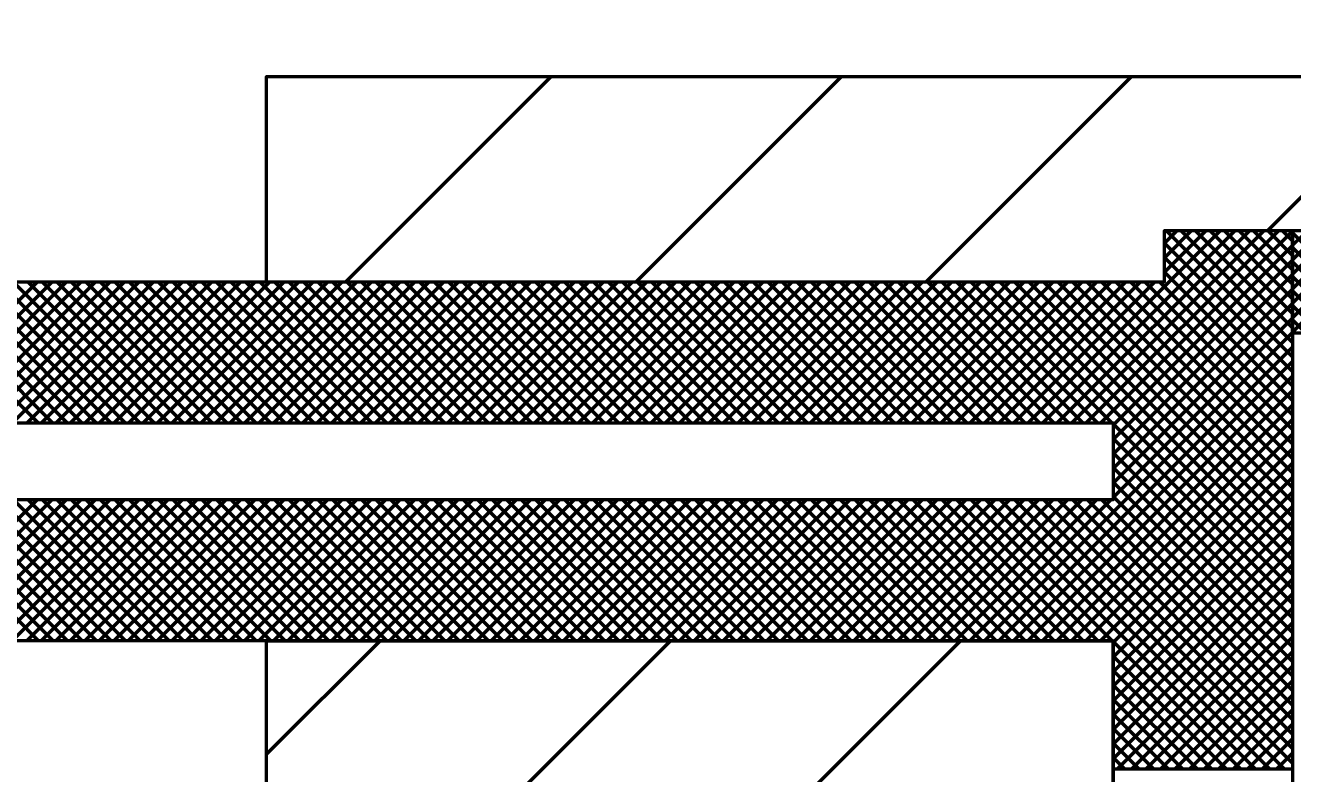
# Model space of a CAD drawing. Extents: x -32 to 824, y -6 to 538.
# Drawn here: x 604.81 to 619.64, y 465.52 to 474.27 of the extents above; entities that cross this region are included whole.
import ezdxf

# ---------------------------------------------------------------- set-up
doc = ezdxf.new("R2010")
doc.units = 0
doc.header["$LTSCALE"] = 1.1
doc.layers.add('1', color=7, linetype='Continuous', lineweight=53)

msp = doc.modelspace()

# ---------------------------------------------------------------- linework, layer by layer
at = {"layer": '1'}
for p, q in [((608.563, 471.273), (610.963, 473.673)), ((611.957, 471.273), (614.358, 473.673)), ((615.352, 471.273), (617.752, 473.673)), ((619.346, 471.873), (621.146, 473.673)), ((616.544, 469.623), (618.794, 471.873)), ((616.714, 469.623), (618.964, 471.873)), ((616.884, 469.623), (619.134, 471.873)), ((617.053, 469.623), (619.303, 471.873)), ((617.223, 469.623), (619.473, 471.873)), ((617.393, 469.623), (619.636, 471.866)), ((618.136, 471.724), (618.285, 471.873)), ((618.136, 471.554), (618.455, 471.873)), ((618.136, 471.384), (618.625, 471.873)), ((619.636, 470.394), (618.158, 471.873)), ((619.636, 470.564), (618.327, 471.873)), ((619.636, 470.734), (618.497, 471.873)), ((619.636, 470.903), (618.667, 471.873)), ((619.636, 471.073), (618.837, 471.873)), ((619.636, 471.243), (619.006, 471.873)), ((619.636, 471.412), (619.176, 471.873)), ((619.636, 471.582), (619.346, 471.873)), ((619.636, 471.752), (619.515, 471.873)), ((619.636, 471.87), (619.639, 471.873)), ((619.636, 471.701), (619.808, 471.873)), ((619.636, 471.531), (619.978, 471.873)), ((619.636, 471.361), (620.148, 471.873)), ((619.636, 471.191), (620.317, 471.873)), ((619.636, 471.022), (620.487, 471.873)), ((619.636, 470.852), (620.657, 471.873)), ((619.636, 470.682), (620.827, 471.873)), ((620.809, 470.673), (619.636, 471.845)), ((617.536, 469.596), (619.636, 471.696)), ((619.636, 470.225), (618.136, 471.725)), ((620.639, 470.673), (619.636, 471.675)), ((617.536, 469.427), (619.636, 471.527)), ((619.636, 470.055), (618.136, 471.555)), ((620.469, 470.673), (619.636, 471.506)), ((617.536, 469.257), (619.636, 471.357)), ((619.636, 469.885), (618.136, 471.385)), ((620.3, 470.673), (619.636, 471.336)), ((603.307, 469.623), (604.957, 471.273)), ((604.965, 469.623), (603.315, 471.273)), ((603.477, 469.623), (605.127, 471.273)), ((605.134, 469.623), (603.484, 471.273)), ((603.647, 469.623), (605.297, 471.273)), ((605.304, 469.623), (603.654, 471.273)), ((603.816, 469.623), (605.466, 471.273)), ((605.474, 469.623), (603.824, 471.273)), ((603.986, 469.623), (605.636, 471.273)), ((605.643, 469.623), (603.993, 471.273)), ((604.156, 469.623), (605.806, 471.273)), ((605.813, 469.623), (604.163, 471.273)), ((604.326, 469.623), (605.976, 471.273)), ((605.983, 469.623), (604.333, 471.273)), ((604.495, 469.623), (606.145, 471.273)), ((606.153, 469.623), (604.503, 471.273)), ((604.665, 469.623), (606.315, 471.273)), ((606.322, 469.623), (604.672, 471.273)), ((604.835, 469.623), (606.485, 471.273)), ((606.492, 469.623), (604.842, 471.273)), ((605.004, 469.623), (606.654, 471.273)), ((606.662, 469.623), (605.012, 471.273)), ((605.174, 469.623), (606.824, 471.273)), ((606.831, 469.623), (605.181, 471.273)), ((605.344, 469.623), (606.994, 471.273)), ((607.001, 469.623), (605.351, 471.273)), ((605.513, 469.623), (607.163, 471.273)), ((607.171, 469.623), (605.521, 471.273)), ((605.683, 469.623), (607.333, 471.273)), ((607.341, 469.623), (605.691, 471.273)), ((605.853, 469.623), (607.503, 471.273)), ((607.51, 469.623), (605.86, 471.273)), ((606.023, 469.623), (607.673, 471.273)), ((607.68, 469.623), (606.03, 471.273)), ((606.192, 469.623), (607.842, 471.273)), ((607.85, 469.623), (606.2, 471.273)), ((606.362, 469.623), (608.012, 471.273)), ((608.019, 469.623), (606.369, 471.273)), ((606.532, 469.623), (608.182, 471.273)), ((608.189, 469.623), (606.539, 471.273)), ((606.701, 469.623), (608.351, 471.273)), ((608.359, 469.623), (606.709, 471.273)), ((606.871, 469.623), (608.521, 471.273)), ((608.528, 469.623), (606.878, 471.273)), ((607.041, 469.623), (608.691, 471.273)), ((608.698, 469.623), (607.048, 471.273)), ((607.211, 469.623), (608.861, 471.273)), ((608.868, 469.623), (607.218, 471.273)), ((607.38, 469.623), (609.03, 471.273)), ((609.038, 469.623), (607.388, 471.273)), ((607.55, 469.623), (609.2, 471.273)), ((609.207, 469.623), (607.557, 471.273)), ((607.72, 469.623), (609.37, 471.273)), ((609.377, 469.623), (607.727, 471.273)), ((607.889, 469.623), (609.539, 471.273)), ((609.547, 469.623), (607.897, 471.273)), ((608.059, 469.623), (609.709, 471.273)), ((609.716, 469.623), (608.066, 471.273)), ((608.229, 469.623), (609.879, 471.273)), ((609.886, 469.623), (608.236, 471.273)), ((608.398, 469.623), (610.048, 471.273)), ((610.056, 469.623), (608.406, 471.273)), ((608.568, 469.623), (610.218, 471.273)), ((610.226, 469.623), (608.576, 471.273)), ((608.738, 469.623), (610.388, 471.273)), ((610.395, 469.623), (608.745, 471.273)), ((608.908, 469.623), (610.558, 471.273)), ((610.565, 469.623), (608.915, 471.273)), ((609.077, 469.623), (610.727, 471.273)), ((610.735, 469.623), (609.085, 471.273)), ((609.247, 469.623), (610.897, 471.273)), ((610.904, 469.623), (609.254, 471.273)), ((609.417, 469.623), (611.067, 471.273)), ((611.074, 469.623), (609.424, 471.273)), ((609.586, 469.623), (611.236, 471.273)), ((611.244, 469.623), (609.594, 471.273)), ((609.756, 469.623), (611.406, 471.273)), ((611.413, 469.623), (609.763, 471.273)), ((609.926, 469.623), (611.576, 471.273)), ((611.583, 469.623), (609.933, 471.273)), ((610.096, 469.623), (611.745, 471.273)), ((611.753, 469.623), (610.103, 471.273)), ((610.265, 469.623), (611.915, 471.273)), ((611.923, 469.623), (610.273, 471.273)), ((610.435, 469.623), (612.085, 471.273)), ((612.092, 469.623), (610.442, 471.273)), ((610.605, 469.623), (612.255, 471.273)), ((612.262, 469.623), (610.612, 471.273)), ((610.774, 469.623), (612.424, 471.273)), ((612.432, 469.623), (610.782, 471.273)), ((610.944, 469.623), (612.594, 471.273)), ((612.601, 469.623), (610.951, 471.273)), ((611.114, 469.623), (612.764, 471.273)), ((612.771, 469.623), (611.121, 471.273)), ((611.283, 469.623), (612.933, 471.273)), ((612.941, 469.623), (611.291, 471.273)), ((611.453, 469.623), (613.103, 471.273)), ((613.111, 469.623), (611.461, 471.273)), ((611.623, 469.623), (613.273, 471.273)), ((613.28, 469.623), (611.63, 471.273)), ((611.793, 469.623), (613.442, 471.273)), ((613.45, 469.623), (611.8, 471.273)), ((611.962, 469.623), (613.612, 471.273)), ((613.62, 469.623), (611.97, 471.273)), ((612.132, 469.623), (613.782, 471.273)), ((613.789, 469.623), (612.139, 471.273)), ((612.302, 469.623), (613.952, 471.273)), ((613.959, 469.623), (612.309, 471.273)), ((612.471, 469.623), (614.121, 471.273)), ((614.129, 469.623), (612.479, 471.273)), ((612.641, 469.623), (614.291, 471.273)), ((614.298, 469.623), (612.648, 471.273)), ((612.811, 469.623), (614.461, 471.273)), ((614.468, 469.623), (612.818, 471.273)), ((612.981, 469.623), (614.63, 471.273)), ((614.638, 469.623), (612.988, 471.273)), ((613.15, 469.623), (614.8, 471.273)), ((614.808, 469.623), (613.158, 471.273)), ((613.32, 469.623), (614.97, 471.273)), ((614.977, 469.623), (613.327, 471.273)), ((613.49, 469.623), (615.14, 471.273)), ((615.147, 469.623), (613.497, 471.273)), ((613.659, 469.623), (615.309, 471.273)), ((615.317, 469.623), (613.667, 471.273)), ((613.829, 469.623), (615.479, 471.273)), ((615.486, 469.623), (613.836, 471.273)), ((613.999, 469.623), (615.649, 471.273)), ((615.656, 469.623), (614.006, 471.273)), ((614.168, 469.623), (615.818, 471.273)), ((615.826, 469.623), (614.176, 471.273)), ((614.338, 469.623), (615.988, 471.273)), ((615.995, 469.623), (614.346, 471.273)), ((614.508, 469.623), (616.158, 471.273)), ((616.165, 469.623), (614.515, 471.273)), ((614.678, 469.623), (616.327, 471.273)), ((616.335, 469.623), (614.685, 471.273)), ((614.847, 469.623), (616.497, 471.273)), ((616.505, 469.623), (614.855, 471.273)), ((615.017, 469.623), (616.667, 471.273)), ((616.674, 469.623), (615.024, 471.273)), ((615.187, 469.623), (616.837, 471.273)), ((616.844, 469.623), (615.194, 471.273)), ((615.356, 469.623), (617.006, 471.273)), ((617.014, 469.623), (615.364, 471.273)), ((615.526, 469.623), (617.176, 471.273)), ((617.183, 469.623), (615.533, 471.273)), ((615.696, 469.623), (617.346, 471.273)), ((617.353, 469.623), (615.703, 471.273)), ((615.865, 469.623), (617.515, 471.273)), ((617.523, 469.623), (615.873, 471.273)), ((616.035, 469.623), (617.685, 471.273)), ((619.636, 467.679), (616.043, 471.273)), ((616.205, 469.623), (617.855, 471.273)), ((619.636, 467.849), (616.212, 471.273)), ((616.375, 469.623), (618.025, 471.273)), ((619.636, 468.018), (616.382, 471.273)), ((619.636, 468.188), (616.552, 471.273)), ((619.636, 468.358), (616.721, 471.273)), ((619.636, 468.527), (616.891, 471.273)), ((619.636, 468.697), (617.061, 471.273)), ((619.636, 468.867), (617.231, 471.273)), ((619.636, 469.037), (617.4, 471.273)), ((617.536, 469.087), (619.636, 471.187)), ((619.636, 469.206), (617.57, 471.273)), ((619.636, 469.376), (617.74, 471.273)), ((619.636, 469.546), (617.909, 471.273)), ((619.636, 469.715), (618.079, 471.273)), ((620.13, 470.673), (619.636, 471.166)), ((617.536, 468.918), (619.636, 471.018)), ((619.96, 470.673), (619.636, 470.997)), ((617.536, 468.748), (619.636, 470.848)), ((619.79, 470.673), (619.636, 470.827)), ((616.031, 467.073), (619.636, 470.678)), ((616.201, 467.073), (619.636, 470.508)), ((616.37, 467.073), (619.636, 470.339)), ((616.54, 467.073), (619.636, 470.169)), ((616.71, 467.073), (619.636, 469.999)), ((616.879, 467.073), (619.636, 469.829)), ((617.049, 467.073), (619.636, 469.66)), ((619.636, 467.509), (617.536, 469.609)), ((617.219, 467.073), (619.636, 469.49)), ((619.636, 467.34), (617.536, 469.44)), ((617.388, 467.073), (619.636, 469.32)), ((619.636, 467.17), (617.536, 469.27)), ((617.536, 467.051), (619.636, 469.151)), ((619.636, 467), (617.536, 469.1)), ((617.536, 466.881), (619.636, 468.981)), ((619.636, 466.83), (617.536, 468.93)), ((603.303, 467.073), (604.953, 468.723)), ((604.969, 467.073), (603.319, 468.723)), ((603.473, 467.073), (605.123, 468.723)), ((605.139, 467.073), (603.489, 468.723)), ((603.642, 467.073), (605.292, 468.723)), ((605.308, 467.073), (603.658, 468.723)), ((603.812, 467.073), (605.462, 468.723)), ((605.478, 467.073), (603.828, 468.723)), ((603.982, 467.073), (605.632, 468.723)), ((605.648, 467.073), (603.998, 468.723)), ((604.151, 467.073), (605.801, 468.723)), ((605.817, 467.073), (604.168, 468.723)), ((604.321, 467.073), (605.971, 468.723)), ((605.987, 467.073), (604.337, 468.723)), ((604.491, 467.073), (606.141, 468.723)), ((606.157, 467.073), (604.507, 468.723)), ((604.661, 467.073), (606.311, 468.723)), ((606.327, 467.073), (604.677, 468.723)), ((604.83, 467.073), (606.48, 468.723)), ((606.496, 467.073), (604.846, 468.723)), ((605, 467.073), (606.65, 468.723)), ((606.666, 467.073), (605.016, 468.723)), ((605.17, 467.073), (606.82, 468.723)), ((606.836, 467.073), (605.186, 468.723)), ((605.339, 467.073), (606.989, 468.723)), ((607.005, 467.073), (605.356, 468.723)), ((605.509, 467.073), (607.159, 468.723)), ((607.175, 467.073), (605.525, 468.723)), ((605.679, 467.073), (607.329, 468.723)), ((607.345, 467.073), (605.695, 468.723)), ((605.848, 467.073), (607.498, 468.723)), ((607.515, 467.073), (605.865, 468.723)), ((606.018, 467.073), (607.668, 468.723)), ((607.684, 467.073), (606.034, 468.723)), ((606.188, 467.073), (607.838, 468.723)), ((607.854, 467.073), (606.204, 468.723)), ((606.358, 467.073), (608.008, 468.723)), ((608.024, 467.073), (606.374, 468.723)), ((606.527, 467.073), (608.177, 468.723)), ((608.193, 467.073), (606.543, 468.723)), ((606.697, 467.073), (608.347, 468.723)), ((608.363, 467.073), (606.713, 468.723)), ((606.867, 467.073), (608.517, 468.723)), ((608.533, 467.073), (606.883, 468.723)), ((607.036, 467.073), (608.686, 468.723)), ((608.702, 467.073), (607.053, 468.723)), ((607.206, 467.073), (608.856, 468.723)), ((608.872, 467.073), (607.222, 468.723)), ((607.376, 467.073), (609.026, 468.723)), ((609.042, 467.073), (607.392, 468.723)), ((607.546, 467.073), (609.196, 468.723)), ((609.212, 467.073), (607.562, 468.723)), ((607.715, 467.073), (609.365, 468.723)), ((609.381, 467.073), (607.731, 468.723)), ((607.885, 467.073), (609.535, 468.723)), ((609.551, 467.073), (607.901, 468.723)), ((608.055, 467.073), (609.705, 468.723)), ((609.721, 467.073), (608.071, 468.723)), ((608.224, 467.073), (609.874, 468.723)), ((609.89, 467.073), (608.24, 468.723)), ((608.394, 467.073), (610.044, 468.723)), ((610.06, 467.073), (608.41, 468.723)), ((608.564, 467.073), (610.214, 468.723)), ((610.23, 467.073), (608.58, 468.723)), ((608.733, 467.073), (610.383, 468.723)), ((610.4, 467.073), (608.75, 468.723)), ((608.903, 467.073), (610.553, 468.723)), ((610.569, 467.073), (608.919, 468.723)), ((609.073, 467.073), (610.723, 468.723)), ((610.739, 467.073), (609.089, 468.723)), ((609.243, 467.073), (610.893, 468.723)), ((610.909, 467.073), (609.259, 468.723)), ((609.412, 467.073), (611.062, 468.723)), ((611.078, 467.073), (609.428, 468.723)), ((609.582, 467.073), (611.232, 468.723)), ((611.248, 467.073), (609.598, 468.723)), ((609.752, 467.073), (611.402, 468.723)), ((611.418, 467.073), (609.768, 468.723)), ((609.921, 467.073), (611.571, 468.723)), ((611.587, 467.073), (609.938, 468.723)), ((610.091, 467.073), (611.741, 468.723)), ((611.757, 467.073), (610.107, 468.723)), ((610.261, 467.073), (611.911, 468.723)), ((611.927, 467.073), (610.277, 468.723)), ((610.431, 467.073), (612.081, 468.723)), ((612.097, 467.073), (610.447, 468.723)), ((610.6, 467.073), (612.25, 468.723)), ((612.266, 467.073), (610.616, 468.723)), ((610.77, 467.073), (612.42, 468.723)), ((612.436, 467.073), (610.786, 468.723)), ((610.94, 467.073), (612.59, 468.723)), ((612.606, 467.073), (610.956, 468.723)), ((611.109, 467.073), (612.759, 468.723)), ((612.776, 467.073), (611.125, 468.723)), ((611.279, 467.073), (612.929, 468.723)), ((612.945, 467.073), (611.295, 468.723)), ((611.449, 467.073), (613.099, 468.723)), ((613.115, 467.073), (611.465, 468.723)), ((611.618, 467.073), (613.268, 468.723)), ((613.285, 467.073), (611.635, 468.723)), ((611.788, 467.073), (613.438, 468.723)), ((613.454, 467.073), (611.804, 468.723)), ((611.958, 467.073), (613.608, 468.723)), ((613.624, 467.073), (611.974, 468.723)), ((612.128, 467.073), (613.778, 468.723)), ((613.794, 467.073), (612.144, 468.723)), ((612.297, 467.073), (613.947, 468.723)), ((613.963, 467.073), (612.313, 468.723)), ((612.467, 467.073), (614.117, 468.723)), ((614.133, 467.073), (612.483, 468.723)), ((612.637, 467.073), (614.287, 468.723)), ((614.303, 467.073), (612.653, 468.723)), ((612.806, 467.073), (614.456, 468.723)), ((614.473, 467.073), (612.822, 468.723)), ((612.976, 467.073), (614.626, 468.723)), ((614.642, 467.073), (612.992, 468.723)), ((613.146, 467.073), (614.796, 468.723)), ((614.812, 467.073), (613.162, 468.723)), ((613.316, 467.073), (614.966, 468.723)), ((614.982, 467.073), (613.332, 468.723)), ((613.485, 467.073), (615.135, 468.723)), ((615.151, 467.073), (613.501, 468.723)), ((613.655, 467.073), (615.305, 468.723)), ((615.321, 467.073), (613.671, 468.723)), ((613.825, 467.073), (615.475, 468.723)), ((615.491, 467.073), (613.841, 468.723)), ((613.994, 467.073), (615.644, 468.723)), ((615.661, 467.073), (614.01, 468.723)), ((614.164, 467.073), (615.814, 468.723)), ((615.83, 467.073), (614.18, 468.723)), ((614.334, 467.073), (615.984, 468.723)), ((616, 467.073), (614.35, 468.723)), ((614.503, 467.073), (616.153, 468.723)), ((616.17, 467.073), (614.52, 468.723)), ((614.673, 467.073), (616.323, 468.723)), ((616.339, 467.073), (614.689, 468.723)), ((614.843, 467.073), (616.493, 468.723)), ((616.509, 467.073), (614.859, 468.723)), ((615.013, 467.073), (616.663, 468.723)), ((616.679, 467.073), (615.029, 468.723)), ((615.182, 467.073), (616.832, 468.723)), ((616.848, 467.073), (615.198, 468.723)), ((615.352, 467.073), (617.002, 468.723)), ((617.018, 467.073), (615.368, 468.723)), ((615.522, 467.073), (617.172, 468.723)), ((617.188, 467.073), (615.538, 468.723)), ((615.691, 467.073), (617.341, 468.723)), ((617.358, 467.073), (615.707, 468.723)), ((615.861, 467.073), (617.511, 468.723)), ((617.527, 467.073), (615.877, 468.723)), ((619.197, 465.573), (616.047, 468.723)), ((619.367, 465.573), (616.217, 468.723)), ((619.536, 465.573), (616.386, 468.723)), ((619.636, 465.642), (616.556, 468.723)), ((619.636, 465.812), (616.726, 468.723)), ((619.636, 465.982), (616.896, 468.723)), ((619.636, 466.152), (617.065, 468.723)), ((619.636, 466.321), (617.235, 468.723)), ((619.636, 466.491), (617.405, 468.723)), ((617.536, 466.711), (619.636, 468.811)), ((619.636, 466.661), (617.536, 468.761)), ((617.536, 466.542), (619.636, 468.642)), ((617.536, 466.372), (619.636, 468.472)), ((617.536, 466.202), (619.636, 468.302)), ((617.536, 466.033), (619.636, 468.133)), ((617.536, 465.863), (619.636, 467.963)), ((617.536, 465.693), (619.636, 467.793)), ((617.586, 465.573), (619.636, 467.623)), ((617.755, 465.573), (619.636, 467.454)), ((617.925, 465.573), (619.636, 467.284)), ((607.636, 464.373), (607.636, 467.073)), ((607.636, 465.745), (608.964, 467.073)), ((609.658, 464.373), (612.358, 467.073)), ((613.052, 464.373), (615.752, 467.073)), ((619.027, 465.573), (617.536, 467.064)), ((618.095, 465.573), (619.636, 467.114)), ((618.858, 465.573), (617.536, 466.894)), ((618.264, 465.573), (619.636, 466.945)), ((618.434, 465.573), (619.636, 466.775)), ((618.688, 465.573), (617.536, 466.724)), ((618.604, 465.573), (619.636, 466.605)), ((618.518, 465.573), (617.536, 466.555)), ((618.348, 465.573), (617.536, 466.385)), ((618.773, 465.573), (619.636, 466.435)), ((618.179, 465.573), (617.536, 466.215)), ((618.943, 465.573), (619.636, 466.266)), ((618.009, 465.573), (617.536, 466.045)), ((619.113, 465.573), (619.636, 466.096)), ((617.839, 465.573), (617.536, 465.876)), ((619.283, 465.573), (619.636, 465.926)), ((617.67, 465.573), (617.536, 465.706)), ((619.452, 465.573), (619.636, 465.757)), ((617.536, 465.573), (619.636, 465.573))]:
    msp.add_line(p, q, dxfattribs=at)
for points in [[(607.636, 471.273), (607.636, 473.673), (622.036, 473.673), (622.636, 474.273), (628.636, 474.273)], [(619.636, 470.673), (619.636, 471.873), (624.436, 471.873), (624.436, 466.173)], [(624.436, 461.373), (624.436, 455.673), (619.636, 455.673), (619.636, 456.873), (623.236, 456.873), (623.236, 461.373), (623.236, 466.173), (623.236, 470.673), (619.636, 470.673)]]:
    msp.add_lwpolyline(points, dxfattribs=at)
for points in [[(594.736, 469.923), (594.736, 471.273), (607.636, 471.273), (618.136, 471.273), (618.136, 471.873), (619.636, 471.873), (619.636, 470.673), (619.636, 456.873), (619.636, 455.673), (618.136, 455.673), (618.136, 456.273), (607.636, 456.273), (594.736, 456.273), (594.736, 457.623), (594.736, 459.123), (594.736, 460.473), (607.636, 460.473), (617.536, 460.473), (617.536, 467.073), (607.636, 467.073), (594.736, 467.073), (594.736, 468.423)], [(595.336, 468.723), (595.336, 469.623), (617.536, 469.623), (617.536, 468.723)], [(607.636, 460.473), (617.536, 460.473), (617.536, 467.073), (607.636, 467.073), (617.536, 467.073), (617.536, 460.473)]]:
    msp.add_lwpolyline(points, close=True, dxfattribs=at)

doc.saveas('drawing.dxf')
